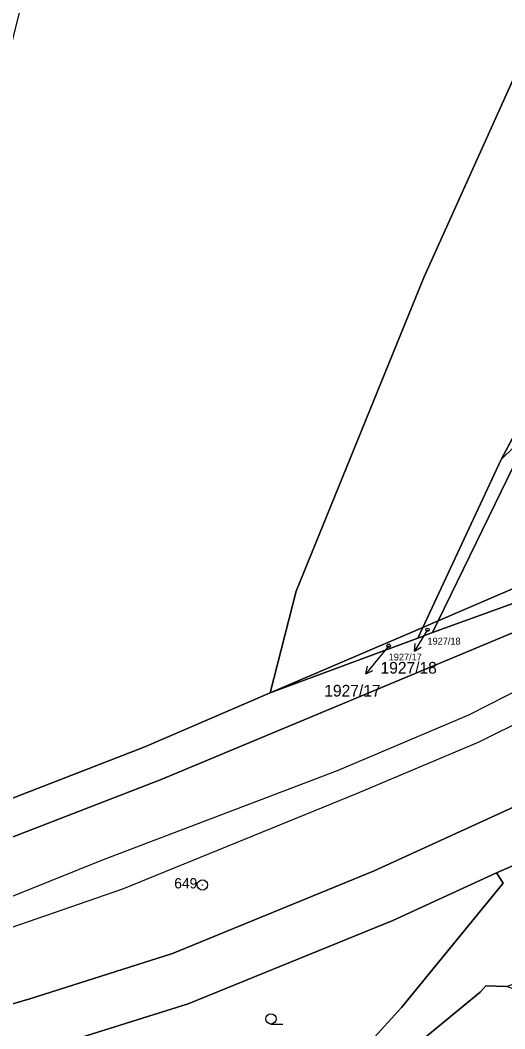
# Model space of a CAD drawing. Extents: x -754731 to -751381, y -1060564 to -1058101.
# Drawn here: x -752361.8 to -752291.1, y -1058700.3 to -1058553.2 of the extents above; entities that cross this region are included whole.
import ezdxf

# ---------------------------------------------------------------- set-up
doc = ezdxf.new("R2010")
doc.units = 0
for name, color, linetype in [('Definiční body', 7, 'Continuous'), ('Hranice parcel', 7, 'Continuous'), ('Parcelní čísla', 7, 'Continuous'), ('Polygon parcely', 7, 'Continuous'), ('Pop  PČ popisy', 7, 'Continuous'), ('Poz předměty', 7, 'Continuous'), ('Značky bodu BP', 7, 'Continuous'), ('Značky kultur', 7, 'Continuous')]:
    doc.layers.add(name, color=color, linetype=linetype)

msp = doc.modelspace()

# ---------------------------------------------------------------- linework, layer by layer
at = {"layer": 'Definiční body'}
for centre in [(-752302.38, -1058642.12), (-752308.04, -1058644.44)]:
    msp.add_circle(centre, 0.25, dxfattribs=at)
at = {"layer": 'Hranice parcel'}
for p, q in [((-752275.74, -1058587.48), (-752291.62, -1058617.32)), ((-752291.62, -1058617.32), (-752303.05, -1058641.77)), ((-752303.05, -1058641.77), (-752325.34, -1058651.33)), ((-752303.78, -1058643.33), (-752303.05, -1058641.77)), ((-752300.8, -1058640.8), (-752303.05, -1058641.77)), ((-752300.8, -1058640.8), (-752301.64, -1058642.54)), ((-752325.34, -1058651.33), (-752303.78, -1058643.33)), ((-752303.78, -1058643.33), (-752301.64, -1058642.54)), ((-752270.82, -1058668.18), (-752292.31, -1058677.54))]:
    msp.add_line(p, q, dxfattribs=at)
for points in [[(-752218.04, -1058376.46), (-752261.39, -1058498.65), (-752302.93, -1058590.77), (-752321.53, -1058636.49), (-752325.34, -1058651.33)], [(-752214.66, -1058555.59), (-752221.27, -1058558.77), (-752253.35, -1058579), (-752271.95, -1058601.16), (-752289.8, -1058618.17), (-752300.8, -1058640.8)], [(-752145.37, -1058576.49), (-752153.25, -1058582.33), (-752163.15, -1058589.76), (-752194.45, -1058613.17), (-752225.6, -1058633.2), (-752284.54, -1058665.54), (-752310.14, -1058677.25), (-752339.6, -1058689.31), (-752360.41, -1058695.94), (-752394.13, -1058705.76), (-752443, -1058716.03), (-752460.84, -1058719.61), (-752494.82, -1058726.09), (-752531.68, -1058733.11)], [(-752291.62, -1058617.32), (-752273.02, -1058599.19), (-752254.69, -1058577.36)], [(-752301.64, -1058642.54), (-752282.79, -1058635.71), (-752263.68, -1058625.18), (-752256.99, -1058617.89)], [(-752256.99, -1058617.89), (-752265.23, -1058622.39), (-752288.59, -1058635.57), (-752300.8, -1058640.8)], [(-752454, -1058695.7), (-752434.4, -1058691.94), (-752415.17, -1058686.6), (-752388.43, -1058680.42), (-752363.84, -1058672.7), (-752341.22, -1058663.93), (-752286.25, -1058641.02), (-752263.85, -1058628.55)], [(-752325.34, -1058651.33), (-752343.61, -1058659.17), (-752365.88, -1058667.79), (-752387.7, -1058675.22)], [(-752292.31, -1058677.54), (-752307.46, -1058684.49), (-752337.32, -1058696.67), (-752356.21, -1058702.58)], [(-752351.9, -1058743.39), (-752337.42, -1058727.33), (-752332.15, -1058722.1), (-752323.28, -1058713.62), (-752314.04, -1058705.84), (-752306.15, -1058697.17), (-752291.34, -1058679.08), (-752292.31, -1058677.54)], [(-752358.11, -1058772.81), (-752356.38, -1058769.8), (-752353.17, -1058758.71), (-752348.4, -1058749.4), (-752346.5, -1058745.6), (-752335.61, -1058732.8), (-752322.4, -1058718.6), (-752308.96, -1058706.65), (-752294.68, -1058694.95), (-752293.88, -1058694.05), (-752290.84, -1058694.15)]]:
    msp.add_lwpolyline(points, dxfattribs=at)
at = {"layer": 'Polygon parcely'}
for points in [[(-752316.97, -1058393.22), (-752323.22, -1058450.01), (-752338, -1058448.78), (-752347.48, -1058493.55), (-752378.58, -1058619.09), (-752387.7, -1058675.22), (-752365.88, -1058667.79), (-752343.61, -1058659.17), (-752325.34, -1058651.33), (-752321.53, -1058636.49), (-752302.93, -1058590.77), (-752261.39, -1058498.65), (-752218.04, -1058376.46), (-752265.49, -1058370.15), (-752312.27, -1058363.75)], [(-752325.34, -1058651.33), (-752303.05, -1058641.77), (-752291.62, -1058617.32), (-752275.74, -1058587.48), (-752223.77, -1058482.4), (-752200.27, -1058427.77), (-752182.86, -1058380.32), (-752184.55, -1058380.3), (-752199.96, -1058378.95), (-752213.25, -1058377.1), (-752218.04, -1058376.46), (-752261.39, -1058498.65), (-752302.93, -1058590.77), (-752321.53, -1058636.49)], [(-752271.95, -1058601.16), (-752289.8, -1058618.17), (-752300.8, -1058640.8), (-752288.59, -1058635.57), (-752265.23, -1058622.39), (-752256.99, -1058617.89), (-752240.94, -1058599.91), (-752229.17, -1058590.17), (-752214.66, -1058555.59), (-752221.27, -1058558.77), (-752253.35, -1058579)], [(-752291.62, -1058617.32), (-752273.02, -1058599.19), (-752254.69, -1058577.36), (-752275.74, -1058587.48)], [(-752265.23, -1058622.39), (-752288.59, -1058635.57), (-752300.8, -1058640.8), (-752301.64, -1058642.54), (-752282.79, -1058635.71), (-752263.68, -1058625.18), (-752256.99, -1058617.89)], [(-752303.78, -1058643.33), (-752303.05, -1058641.77), (-752325.34, -1058651.33)], [(-752301.64, -1058642.54), (-752300.8, -1058640.8), (-752303.05, -1058641.77), (-752303.78, -1058643.33)], [(-752291.34, -1058679.08), (-752292.31, -1058677.54), (-752307.46, -1058684.49), (-752337.32, -1058696.67), (-752356.21, -1058702.58), (-752353.77, -1058731.26), (-752351.9, -1058743.39), (-752337.42, -1058727.33), (-752332.15, -1058722.1), (-752323.28, -1058713.62), (-752314.04, -1058705.84), (-752306.15, -1058697.17)]]:
    msp.add_lwpolyline(points, close=True, dxfattribs=at)
for points in [[(-752028.34, -1058420.13), (-752038.04, -1058426.09), (-752052.89, -1058444.3), (-752060.97, -1058454.21), (-752077.63, -1058474.53), (-752116.72, -1058517.36), (-752136.56, -1058537.31), (-752163.57, -1058559.26), (-752184.87, -1058576.74), (-752189.64, -1058580.02), (-752196.57, -1058584.79), (-752200.43, -1058587.45), (-752232.27, -1058609.79), (-752246.6, -1058618.33), (-752262.16, -1058627.61), (-752263.85, -1058628.55), (-752286.25, -1058641.02), (-752341.22, -1058663.93), (-752363.84, -1058672.7)], [(-752360.41, -1058695.94), (-752339.6, -1058689.31), (-752310.14, -1058677.25), (-752284.54, -1058665.54), (-752225.6, -1058633.2), (-752194.45, -1058613.17), (-752163.15, -1058589.76), (-752153.25, -1058582.33), (-752145.37, -1058576.49), (-752107.94, -1058545), (-752079.42, -1058516.75), (-752077.75, -1058518.24), (-752069.34, -1058515.98), (-752045.02, -1058490.54), (-752009.81, -1058453.62)], [(-752166.19, -1058457.8), (-752182.19, -1058491.09), (-752211.86, -1058551.96), (-752220.99, -1058555.89), (-752254.69, -1058577.36), (-752273.02, -1058599.19), (-752291.62, -1058617.32), (-752303.05, -1058641.77), (-752300.8, -1058640.8), (-752289.8, -1058618.17), (-752271.95, -1058601.16), (-752253.35, -1058579), (-752221.27, -1058558.77), (-752214.66, -1058555.59), (-752210.31, -1058553.5), (-752180.29, -1058492.04), (-752163.31, -1058457.11)], [(-751894.37, -1058498.22), (-751956.04, -1058516.9), (-752107.82, -1058562.86), (-752135.3, -1058571.18), (-752145.37, -1058576.49), (-752153.25, -1058582.33), (-752163.15, -1058589.76), (-752194.45, -1058613.17), (-752225.6, -1058633.2), (-752284.54, -1058665.54), (-752310.14, -1058677.25)], [(-752356.21, -1058702.58), (-752337.32, -1058696.67), (-752307.46, -1058684.49), (-752292.31, -1058677.54), (-752270.82, -1058668.18), (-752268.2, -1058666.2), (-752265.4, -1058664.9), (-752251.7, -1058657.98), (-752245.46, -1058654.19), (-752218.44, -1058639.42), (-752187.03, -1058618.26), (-752180.8, -1058613.6), (-752148.11, -1058590.55), (-752133.86, -1058579.8), (-752130.55, -1058578.81), (-752104.74, -1058571.05), (-752065.06, -1058559.14), (-752036.22, -1058550.49), (-752009.08, -1058542.34)], [(-752363.84, -1058672.7), (-752341.22, -1058663.93), (-752286.25, -1058641.02), (-752263.85, -1058628.55), (-752250.73, -1058614.47), (-752256.99, -1058617.89), (-752263.68, -1058625.18), (-752282.79, -1058635.71), (-752301.64, -1058642.54), (-752303.78, -1058643.33), (-752325.34, -1058651.33), (-752343.61, -1058659.17), (-752365.88, -1058667.79)], [(-752308.96, -1058706.65), (-752294.68, -1058694.95), (-752293.88, -1058694.05), (-752290.84, -1058694.15), (-752288.4, -1058693.26), (-752286.7, -1058691.59), (-752270.82, -1058668.18), (-752292.31, -1058677.54), (-752291.34, -1058679.08), (-752306.15, -1058697.17), (-752314.04, -1058705.84)], [(-752310.14, -1058677.25), (-752339.6, -1058689.31), (-752360.41, -1058695.94), (-752394.13, -1058705.76), (-752443, -1058716.03), (-752460.84, -1058719.61), (-752494.82, -1058726.09), (-752531.68, -1058733.11)], [(-752285.59, -1058718.56), (-752286.91, -1058695.51), (-752290.84, -1058694.15), (-752293.88, -1058694.05), (-752294.68, -1058694.95), (-752308.96, -1058706.65)], [(-752531.68, -1058733.11), (-752494.82, -1058726.09), (-752460.84, -1058719.61), (-752443, -1058716.03), (-752394.13, -1058705.76), (-752360.41, -1058695.94)]]:
    msp.add_lwpolyline(points, dxfattribs=at)
at = {"layer": 'Pop  PČ popisy'}
for p, q in [((-752302.72, -1058642.68), (-752304.27, -1058645.25)), ((-752302.38, -1058642.12), (-752302.72, -1058642.68)), ((-752308.04, -1058644.44), (-752309.47, -1058646.21)), ((-752304.27, -1058645.25), (-752304.18, -1058644.14)), ((-752304.27, -1058645.25), (-752303.32, -1058644.65)), ((-752309.47, -1058646.21), (-752311.36, -1058648.54)), ((-752311.36, -1058648.54), (-752311.12, -1058647.45)), ((-752311.36, -1058648.54), (-752310.34, -1058648.08))]:
    msp.add_line(p, q, dxfattribs=at)
at = {"layer": 'Poz předměty'}
for p, q in [((-752296.35, -1058654.53), (-752280.03, -1058646.25)), ((-752277.42, -1058649.8), (-752294.89, -1058658.52)), ((-752315.5, -1058662.65), (-752296.35, -1058654.53)), ((-752294.89, -1058658.52), (-752312.64, -1058666)), ((-752349.66, -1058675.62), (-752315.5, -1058662.65)), ((-752312.64, -1058666), (-752346.9, -1058679.94)), ((-752365.24, -1058681.89), (-752349.66, -1058675.62)), ((-752346.9, -1058679.94), (-752363.16, -1058685.58))]:
    msp.add_line(p, q, dxfattribs=at)
at = {"layer": 'Značky bodu BP'}
for radius in [0.75, 0.03]:
    msp.add_circle((-752335.23, -1058679.33), radius, dxfattribs=at)
at = {"layer": 'Značky kultur'}
msp.add_line((-752325.22, -1058699.6), (-752323.47, -1058699.6), dxfattribs=at)
msp.add_circle((-752325.22, -1058698.85), 0.75, dxfattribs=at)

# ---------------------------------------------------------------- texts
at = {"layer": 'Definiční body'}
for s, p in [('1927/18', (-752302.38, -1058644.28)), ('1927/17', (-752308.04, -1058646.6))]:
    msp.add_text(s, height=1, dxfattribs=at).set_placement(p)
at = {"layer": 'Parcelní čísla'}
for s, p in [('1927/18', (-752309.23, -1058648.51)), ('1927/17', (-752317.44, -1058651.85))]:
    msp.add_text(s, height=1.7, dxfattribs=at).set_placement(p)
at = {"layer": 'Značky bodu BP'}
msp.add_text('649', height=1.5, dxfattribs=at).set_placement((-752339.33, -1058679.83))

doc.saveas('drawing.dxf')
